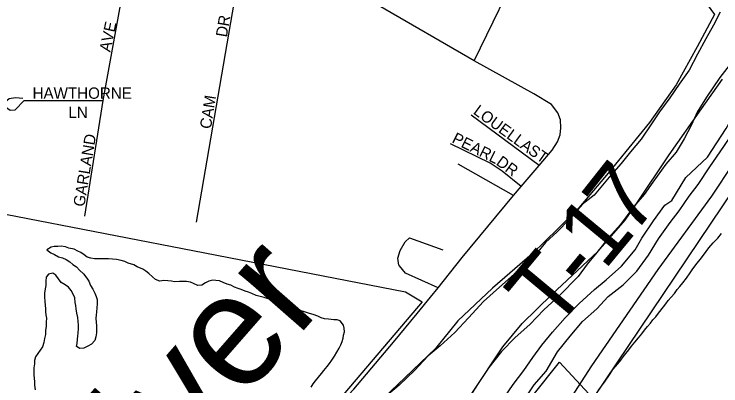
# Model space of a CAD drawing. Extents: x 1310247 to 1664935, y 284496 to 704931.
# Drawn here: x 1460750 to 1463870, y 580546 to 582186 of the extents above; entities that cross this region are included whole.
import ezdxf

# ---------------------------------------------------------------- set-up
doc = ezdxf.new("R2010")
doc.units = 0
for name, color, linetype in [('GM_P_State_Location', 7, 'Continuous'), ('GM_X_Airport_Text_Class_2', 7, 'Continuous'), ('GM_X_City_Street', 7, 'Continuous'), ('GM_X_Corporation_Text', 7, 'Continuous'), ('GM_X_County', 7, 'Continuous'), ('GM_X_County_Subdivision_Text', 7, 'Continuous'), ('GM_X_Major_Lake_Text', 7, 'Continuous'), ('GM_X_Minor_River', 7, 'Continuous'), ('GM_X_Minor_River_Text', 7, 'Continuous'), ('GM_X_State_Location', 7, 'Continuous'), ('GM_X_Township_Subdivision', 7, 'Continuous')]:
    doc.layers.add(name, color=color, linetype=linetype)

msp = doc.modelspace()

# ---------------------------------------------------------------- linework, layer by layer
at = {"layer": 'GM_X_City_Street'}
for points in [[(1463654.2, 581363.6), (1463715.9, 581465.9), (1463810.3, 581555.8), (1463893.7, 581682), (1463977.6, 581828.2), (1464066.7, 581942.3), (1464157.8, 582058.3), (1464251.6, 582198.3), (1464349.7, 582352.2), (1464449.4, 582492), (1464541.4, 582640.1), (1464636.8, 582766), (1464687, 582850.9), (1464689.5, 582947.1)], [(1463867.1, 582195.9), (1463837.6, 582138.5), (1463803.9, 582077.2), (1463766.1, 582010), (1463730.2, 581938.7), (1463686.6, 581877.7), (1463645, 581816.5), (1463599.3, 581755.5), (1463563.9, 581702.3), (1463518.1, 581635.3), (1463470.6, 581578.3), (1463429.2, 581527.2), (1463377.5, 581466.4), (1463311.4, 581387.8), (1463258.3, 581347.1), (1463200.5, 581280.3), (1463147, 581225.5), (1463095.7, 581178.7), (1463033.7, 581104.1), (1462958, 581039.8), (1462892.4, 580981.3), (1462822.7, 580918.9), (1462756.7, 580846.4), (1462695, 580781.8), (1462631.4, 580723.2), (1462578.1, 580678.4), (1462518.4, 580613.8), (1462450.6, 580549.3), (1462383.1, 580492.8)], [(1463907, 581960.3), (1463865.6, 581907.2), (1463807.2, 581820.5), (1463765.4, 581753.4), (1463740, 581697.9), (1463708.3, 581636.5), (1463672.7, 581577.2), (1463627.3, 581524.3), (1463569.2, 581445.5), (1463531.7, 581390.3), (1463486.3, 581337.3), (1463426.2, 581258.6), (1463374.6, 581199.8), (1463322.8, 581134.9), (1463279.5, 581083.9), (1463240, 581028.7), (1463157.7, 580944.6), (1463088, 580882.2), (1463026.3, 580817.5), (1462962.7, 580759), (1462901, 580698.4), (1462845.1, 580627.6), (1462795.1, 580552.7), (1462745, 580473.7)], [(1463007.8, 580493.2), (1463045.3, 580550.4), (1463099, 580611.2), (1463149.2, 580696.2), (1463205.1, 580764.9), (1463258.8, 580829.8), (1463322.4, 580886.3), (1463371.9, 580941.2), (1463439.2, 580991.6), (1463498.9, 581052.3), (1463550.8, 581123.2), (1463594.7, 581194.3), (1463646.6, 581267.1), (1463686, 581318.3), (1463729.8, 581383.3), (1463769.1, 581434.5), (1463821.3, 581513.4), (1463867, 581578.4), (1463908.6, 581639.5)], [(1462815.5, 580335.6), (1462844.9, 580389), (1462882.3, 580442.2), (1462917.9, 580501.4), (1462953.3, 580552.7), (1463000.9, 580613.7), (1463040.5, 580670.8), (1463079.9, 580726), (1463127.5, 580782.9), (1463183.2, 580845.7), (1463244.9, 580910.3), (1463312.6, 580970.8), (1463363.7, 581013.6), (1463431.4, 581074), (1463491.3, 581146.7), (1463520.7, 581198.1), (1463572.8, 581275), (1463622.6, 581343.9), (1463654.2, 581363.6)]]:
    msp.add_lwpolyline(points, dxfattribs=at)
at = {"layer": 'GM_X_Corporation_Text'}
for points in [[(1462013.9, 578054.8), (1462126.9, 578320.1), (1462187.8, 578477.4), (1462255.6, 578643), (1462321.5, 578805), (1462382.7, 578953.8), (1462545.6, 579312.5), (1462686.8, 579645.8), (1462767.8, 579811.5), (1462801.7, 579879.3), (1463081.3, 580295.4), (1463300.2, 580634.8), (1463592.6, 581059.5), (1463829.8, 581383.8), (1464021.9, 581671.9), (1464133, 581814.1)], [(1460672.9, 578762.1), (1460741.5, 578851.7), (1460982.4, 579144.7), (1461167.5, 579361.1), (1461362.6, 579582.2), (1461515.4, 579749.1), (1461910.1, 580171), (1462250.6, 580531.8), (1462425.3, 580739.3), (1462529.1, 580866.1), (1462587.7, 580937.5)]]:
    msp.add_lwpolyline(points, dxfattribs=at)
at = {"layer": 'GM_X_County'}
for points in [[(1463782, 582268.1), (1463842.4, 582184.9), (1463765.5, 582042.4), (1463672.1, 581874.3), (1463554.8, 581708.7), (1463372.3, 581484.4), (1463243.2, 581331.1), (1463151.5, 581240.9), (1463037.2, 581129.2), (1462862.2, 580976.8), (1462709.3, 580833.8), (1462610.9, 580711.8), (1462476.3, 580582.5), (1462319.3, 580433.7)], [(1461286.5, 578896.7), (1461192.3, 578986.6), (1461201.1, 579024.4), (1461273.8, 579158.9), (1461370.4, 579290.9), (1461458.4, 579387.2), (1461600.6, 579500.3), (1461912.8, 579710), (1462088.9, 579816.4), (1462188.5, 579896.4), (1462282.2, 579980.5), (1462359.8, 580058.9), (1462607, 580321.9), (1462770.9, 580512.6), (1462907, 580717.9), (1462993, 580822.1), (1463123.6, 580949.5), (1463327.4, 581139.4), (1463448.1, 581276.9), (1463499.6, 581351.9), (1463641.9, 581565), (1463784, 581768.1), (1463876.6, 581900.2)]]:
    msp.add_lwpolyline(points, dxfattribs=at)
at = {"layer": 'GM_X_County_Subdivision_Text'}
msp.add_lwpolyline([(1462587.7, 580937.5), (1462621.6, 580978.7), (1462728.2, 581113), (1462955.1, 581385.7), (1462987.9, 581425.8), (1463068.2, 581518.7), (1463124.6, 581585.9), (1463149.1, 581623), (1463160.5, 581654.3), (1463163.7, 581684.5), (1463162.1, 581719.9), (1463150.1, 581750.7), (1463122.5, 581788.2), (1463044.8, 581834.1), (1462780.9, 581980.5), (1462359.1, 582224.7), (1462354.5, 582228.5)], dxfattribs=at)
at = {"layer": 'GM_X_Major_Lake_Text'}
for points in [[(1459617.1, 582238.8), (1459638.5, 581832.1), (1459944, 581848.1), (1459969.2, 581368.8), (1460712.3, 581303.7), (1461591.8, 581132.8), (1462478.2, 580960.5), (1462552, 580917.2), (1462110.7, 580397.4), (1461713.1, 579971), (1461753.3, 579958.7), (1461371.5, 579519.3), (1461070.4, 579172.8), (1460940.7, 579012.7), (1460719.9, 578719.5), (1460502, 578383.9), (1460416.4, 578278.2), (1460353.8, 578311.5), (1460222.6, 578143.6), (1459587.8, 577324.7), (1459424.4, 576948.6), (1459356.7, 576614.6)], [(1460064.1, 575922.6), (1460771.7, 578095.7), (1460924.1, 578007.8), (1461970, 579451.9), (1462362.1, 579653.3), (1463157.1, 580651.2), (1463307, 580490.6), (1464135.9, 581723.7)]]:
    msp.add_lwpolyline(points, dxfattribs=at)
at = {"layer": 'GM_X_Minor_River'}
for points in [[(1461411, 581010.5), (1461392.9, 581008.9), (1461375, 581015.3), (1461361.3, 581027.7), (1461345.6, 581042), (1461331.8, 581052.4), (1461318, 581060.7), (1461294.2, 581071.2), (1461278.3, 581079.6), (1461254.5, 581088.2), (1461238.6, 581094.5), (1461222.7, 581098.9), (1461202.7, 581103.3), (1461184.8, 581105.7), (1461166.7, 581106.1), (1461148.7, 581106.5), (1461134.7, 581106.8), (1461120.7, 581107.1), (1461104.7, 581107.4), (1461088.7, 581109.8), (1461072.8, 581114.2), (1461059, 581124.5), (1461045.2, 581134.8), (1461031.3, 581141.1), (1461015.5, 581149.5), (1460991.5, 581154), (1460977.7, 581160.4), (1460957.7, 581162.8), (1460943.6, 581161.1), (1460927.6, 581161.4), (1460913.5, 581157.7), (1460895.2, 581146.1), (1460913, 581133.7), (1460928.8, 581125.3), (1460946.6, 581114.9), (1460964.6, 581110.5), (1460980.4, 581104.1), (1460996.2, 581093.8), (1461010, 581081.4), (1461025.8, 581071), (1461039.5, 581056.7), (1461057.2, 581040.3), (1461070.8, 581021.9), (1461080.5, 581007.7), (1461088.1, 580989.4), (1461097.8, 580973.2), (1461107.4, 580954.9), (1461113.1, 580940.7), (1461116.8, 580926.6), (1461116.4, 580908.6), (1461116, 580890.5), (1461113.6, 580872.5), (1461113.3, 580858.5), (1461111, 580844.5), (1461112.6, 580826.4), (1461114.3, 580812.3), (1461114, 580798.2), (1461113.6, 580780.2), (1461111.2, 580762.2), (1461106.8, 580746.2), (1461092.5, 580730.5), (1461076.2, 580720.8), (1461058.1, 580713.2), (1461040, 580711.6), (1461026.2, 580719.9), (1461028.5, 580733.9), (1461030.9, 580751.9), (1461031.2, 580765.9), (1461033.5, 580779.9), (1461033.9, 580798), (1461034.3, 580816), (1461032.6, 580830.1), (1461031, 580848.2), (1461027.3, 580866.3), (1461023.8, 580886.5), (1461022.1, 580900.6), (1461020.4, 580914.6), (1461018.8, 580934.8), (1461011.2, 580951), (1461001.5, 580967.2), (1460989.8, 580981.5), (1460976, 580991.8), (1460958.2, 581002.3), (1460946.5, 581018.6), (1460934.9, 581034.9), (1460921, 581043.2), (1460902.9, 581039.6), (1460892.6, 581025.8), (1460890.2, 581007.8), (1460889.8, 580989.7), (1460887.5, 580973.7), (1460885.1, 580955.7), (1460884.7, 580937.7), (1460886.3, 580919.6), (1460887.9, 580901.5), (1460889.6, 580887.4), (1460889.3, 580873.3), (1460891, 580859.3), (1460892.7, 580845.2), (1460892.3, 580827.1), (1460891.9, 580809.1)], [(1462061.7, 580541), (1462070, 580554.8), (1462080.3, 580568.7), (1462094.6, 580584.4), (1462107, 580600.2), (1462117.3, 580614), (1462131.7, 580631.8), (1462142, 580645.6), (1462152.4, 580659.4), (1462164.8, 580677.2), (1462175.2, 580695), (1462185.6, 580712.8), (1462191.9, 580726.8), (1462198.2, 580742.7), (1462202.5, 580756.6), (1462204.8, 580770.6), (1462209.2, 580784.6), (1462207.5, 580800.7), (1462203.8, 580814.8), (1462190.2, 580833.1), (1462176.3, 580837.4), (1462162.2, 580837.8), (1462138.3, 580840.3), (1462120.3, 580842.7), (1462106.4, 580847), (1462090.5, 580853.3), (1462070.6, 580861.8), (1462054.7, 580866.2), (1462032.8, 580872.7), (1462012.9, 580879.1), (1461993.1, 580889.6), (1461977.3, 580895.9), (1461963.4, 580904.3), (1461947.5, 580910.6), (1461929.6, 580917), (1461909.7, 580921.5), (1461893.8, 580925.8), (1461871.9, 580930.3), (1461854, 580936.7), (1461836.1, 580941.1), (1461818.1, 580945.5), (1461800.3, 580953.9), (1461784.4, 580960.3), (1461770.5, 580964.6), (1461752.6, 580971), (1461738.7, 580975.3), (1461722.8, 580981.7), (1461706.9, 580990.1), (1461691, 580994.4), (1461673.2, 581002.8), (1461657.3, 581009.2), (1461641.3, 581011.5), (1461627.3, 581011.9), (1461609.2, 581008.2), (1461595, 581000.5), (1461578.8, 580990.8), (1461560.7, 580989.2), (1461542.9, 580997.6), (1461529, 581003.9), (1461511, 581006.3), (1461495, 581006.7), (1461481, 581007), (1461458.9, 581005.5), (1461445, 581007.8), (1461429, 581010.1), (1461411, 581010.5)], [(1460891.9, 580809.1), (1460889.5, 580791.1), (1460889.1, 580773), (1460884.7, 580755.1), (1460882.3, 580737), (1460875.9, 580719.1), (1460865.6, 580703.3), (1460855.3, 580689.5), (1460844.9, 580673.7), (1460840.6, 580657.7), (1460840.3, 580643.7), (1460837.9, 580625.7), (1460837.6, 580611.6), (1460837.2, 580593.6), (1460838.9, 580579.5), (1460840.5, 580563.4), (1460840.2, 580549.4), (1460843.8, 580529.2)]]:
    msp.add_lwpolyline(points, dxfattribs=at)
at = {"layer": 'GM_X_Minor_River_Text'}
msp.add_lwpolyline([(1463329.1, 580527.6), (1463355.9, 580563.1), (1463380.7, 580598.7), (1463393.1, 580618.5), (1463415.7, 580644.1), (1463428.1, 580659.9), (1463438.4, 580673.7), (1463450.7, 580689.5), (1463463.1, 580705.3), (1463475.4, 580721.1), (1463489.9, 580738.8), (1463506.3, 580758.5), (1463520.7, 580776.3), (1463533.1, 580792), (1463545.4, 580807.8), (1463559.8, 580823.6), (1463570.1, 580837.4), (1463582.4, 580851.2), (1463594.8, 580867), (1463617.4, 580894.6), (1463627.7, 580908.4), (1463638, 580922.2), (1463650.4, 580938), (1463664.7, 580953.7), (1463677.2, 580971.5), (1463689.5, 580985.3), (1463701.8, 581001.1), (1463718.3, 581020.8), (1463734.8, 581044.5), (1463743.1, 581058.4), (1463755.5, 581074.2), (1463765.8, 581088), (1463778.2, 581103.8), (1463792.6, 581123.5), (1463805, 581139.3), (1463817.3, 581155.1), (1463835.8, 581176.8), (1463856.3, 581198.4), (1463872.8, 581218.1)], dxfattribs=at)
at = {"layer": 'GM_X_State_Location'}
for points in [[(1462780.9, 581980.5), (1463003, 582438.5), (1463126.1, 582701.3), (1463211.6, 582876.5), (1463257.5, 582985), (1463271.1, 583061.1), (1463285.7, 583704.6)], [(1461230.1, 582292.5), (1461142.2, 581805.4), (1461061.4, 581294.8)], [(1461728.6, 582287.3), (1461554.5, 581269.2)], [(1460788.9, 581814.2), (1460757, 581817.4), (1460729, 581813.4), (1460712.2, 581799), (1460713, 581777.4), (1460732.9, 581763.1), (1460755.3, 581763.9), (1460795.3, 581805.1), (1460839.3, 581805.1)], [(1460839.3, 581805.1), (1460916.8, 581805.1), (1461142.2, 581805.4)], [(1463068.2, 581518.7), (1462767.1, 581740.1)], [(1462987.9, 581425.8), (1462904.5, 581493.1), (1462851.8, 581528.6), (1462677.2, 581614.1)], [(1462955.1, 581385.7), (1462710, 581524.4)], [(1462451.4, 581075.4), (1462448.7, 581078.6), (1462443.5, 581109.3), (1462454, 581144.2), (1462476.4, 581182.3), (1462495.7, 581199.5), (1462643.2, 581146.3)], [(1462621.6, 580978.7), (1462478.4, 581043), (1462451.4, 581075.4)]]:
    msp.add_lwpolyline(points, dxfattribs=at)

# ---------------------------------------------------------------- texts
at = {"layer": 'GM_P_State_Location'}
for s, rotation, p in [('DR', 80.5416, (1461689.4, 582082.4)), ('AVE', 77.9074, (1461174.7, 582016.8)), ('HAWTHORNE', 0, (1460831.9, 581813)), ('CAM', 81.1168, (1461619, 581677.5)), ('LN', 0, (1460990.2, 581727.9)), ('LOUELLA', 323.8394, (1462773.4, 581749.6)), ('GARLAND', 80.6753, (1461060.2, 581334.3)), ('PEARL', 333.4371, (1462679.4, 581622.3)), ('ST', 325.3127, (1463015.2, 581573.8)), ('DR', 323.7601, (1462874.2, 581524.7))]:
    msp.add_text(s, height=50, rotation=rotation, dxfattribs=at).set_placement(p)
at = {"layer": 'GM_X_Airport_Text_Class_2'}
msp.add_text('River', height=500.05, rotation=48.8033, dxfattribs=at).set_placement((1461117.4, 579749.9))
at = {"layer": 'GM_X_Township_Subdivision'}
for s, rotation, p in [('7', 51.7097, (1463477.5, 581199.7)), ('1', 50.4083, (1463355.1, 581051.6)), ('T', 50.2559, (1463132.4, 580783.5)), ('-', 50.3084, (1463276.1, 580956.3))]:
    msp.add_text(s, height=300, rotation=rotation, dxfattribs=at).set_placement(p)

doc.saveas('drawing.dxf')
